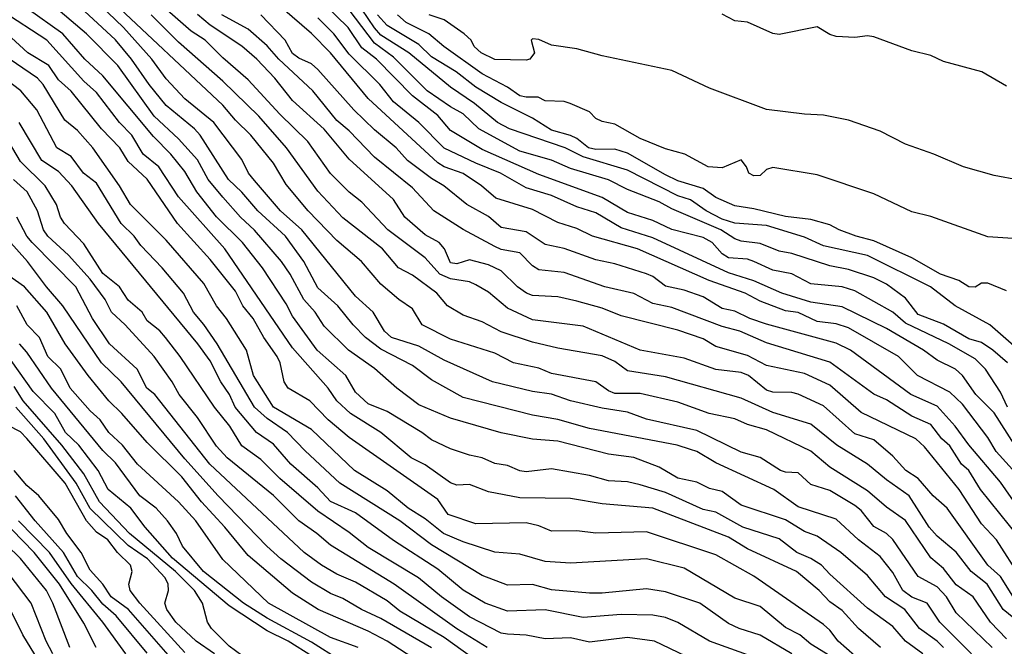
# Model space of a CAD drawing. Header units: metres. Extents: x -51132 to -49532, y -231222 to -229437.
# Tile 660 of 691: x -50161 to -50083, y -229627 to -229577. Entities that reach past the tile are written whole.
import ezdxf

# ---------------------------------------------------------------- set-up
doc = ezdxf.new("R2010")
doc.units = ezdxf.units.M
for name, color, linetype in [('CONTOUR_HALF', 8, 'Continuous'), ('CONTOUR_INDEX', 1, 'Continuous'), ('CONTOUR_INTER', 3, 'Continuous')]:
    doc.layers.add(name, color=color, linetype=linetype)

msp = doc.modelspace()

# ---------------------------------------------------------------- linework, layer by layer
at = {"layer": 'CONTOUR_HALF'}
for points, elevation in [([(-50082.08, -229622.714), (-50083.08, -229621.159), (-50084.08, -229620.242), (-50087.283, -229615.759), (-50088.386, -229614.759), (-50089.58, -229613.393), (-50090.546, -229612.759), (-50091.58, -229611.631), (-50093.08, -229610.357), (-50094.58, -229609.873), (-50097.08, -229607.668), (-50099.08, -229606.733), (-50099.58, -229606.609), (-50101.08, -229606.57), (-50101.58, -229606.41), (-50102.998, -229605.259), (-50103.58, -229605.031), (-50105.58, -229604.79), (-50108.08, -229603.892), (-50111.58, -229603.253), (-50116.08, -229601.369), (-50120.08, -229600.87), (-50122.08, -229599.931), (-50123.58, -229598.676), (-50124.58, -229598.095), (-50125.08, -229597.858), (-50126.58, -229597.617), (-50127.419, -229597.259), (-50128.58, -229595.964), (-50131.525, -229593.759), (-50133.58, -229591.561), (-50134.58, -229590.769), (-50136.08, -229589.291), (-50137.873, -229586.759), (-50140.08, -229584.618), (-50142.58, -229581.891), (-50144.58, -229580.168), (-50145.976, -229578.759), (-50147.08, -229578.047), (-50151.08, -229574.55)], 67.5), ([(-50082.504, -229607.759), (-50083.08, -229606.577), (-50084.257, -229604.759), (-50085.08, -229603.951), (-50087.166, -229602.759), (-50090.58, -229601.129), (-50091.58, -229600.264), (-50094.58, -229598.569), (-50095.58, -229598.252), (-50098.08, -229598.021), (-50099.58, -229597.22), (-50101.08, -229596.941), (-50102.58, -229596.239), (-50103.08, -229596.08), (-50104.58, -229595.96), (-50105.08, -229595.652), (-50105.88, -229594.759), (-50106.58, -229594.364), (-50109.08, -229593.717), (-50110.58, -229593.022), (-50112.58, -229592.383), (-50114.58, -229591.181), (-50119.58, -229589.389), (-50124.08, -229587.398), (-50126.58, -229585.891), (-50127.58, -229584.706), (-50129.58, -229583.154), (-50132.428, -229580.259), (-50133.58, -229579.358), (-50134.66, -229577.759), (-50137.58, -229574.914)], 70.5), ([(-50085.353, -229627.259), (-50087.879, -229624.759), (-50088.876, -229623.259), (-50090.08, -229622.771), (-50090.806, -229622.259), (-50091.58, -229620.822), (-50092.58, -229619.574), (-50094.288, -229618.259), (-50096.08, -229616.608), (-50099.08, -229615.636), (-50100.996, -229614.259), (-50105.58, -229612.168), (-50107.08, -229611.274), (-50107.58, -229611.105), (-50108.652, -229610.759), (-50115.58, -229609.438), (-50118.08, -229608.745), (-50120.08, -229608.388), (-50125.58, -229607.009), (-50128.08, -229605.612), (-50129.58, -229604.469), (-50132.08, -229603.187), (-50133.304, -229602.259), (-50134.281, -229601.259), (-50135.476, -229599.759), (-50137.08, -229598.341), (-50138.173, -229596.259), (-50139.639, -229594.259), (-50141.805, -229592.259), (-50143.08, -229590.761), (-50144.141, -229589.759), (-50146.367, -229586.259), (-50146.826, -229585.759), (-50149.08, -229583.935), (-50150.423, -229582.259), (-50151.806, -229580.259), (-50153.08, -229578.745), (-50156.58, -229575.465)], 65.5), ([(-50082.58, -229626.067), (-50083.865, -229624.759), (-50085.236, -229622.759), (-50086.58, -229621.799), (-50087.58, -229620.513), (-50088.58, -229619.668), (-50090.58, -229616.713), (-50092.08, -229615.655), (-50093.58, -229614.365), (-50096.58, -229612.504), (-50098.08, -229611.241), (-50101.58, -229609.562), (-50103.08, -229609.137), (-50104.08, -229608.698), (-50106.119, -229608.259), (-50108.58, -229607.371), (-50111.58, -229606.678), (-50113.58, -229606.676), (-50114.08, -229606.481), (-50115.08, -229605.751), (-50118.58, -229605.096), (-50119.58, -229604.695), (-50121.58, -229604.268), (-50123.08, -229603.497), (-50126.58, -229602.399), (-50128.809, -229601.259), (-50129.58, -229600.002), (-50130.665, -229599.259), (-50132.08, -229598.045), (-50133.604, -229596.259), (-50135.58, -229594.603), (-50137.833, -229592.259), (-50139.58, -229590.172), (-50140.58, -229588.48), (-50142.367, -229586.259), (-50143.58, -229585.092), (-50144.58, -229583.89), (-50153.58, -229575.441)], 66.5), ([(-50081.58, -229603.295), (-50083.913, -229601.259), (-50086.658, -229599.759), (-50088.61, -229598.259), (-50093.58, -229595.79), (-50097.08, -229595.001), (-50098.58, -229594.327), (-50101.58, -229593.402), (-50104.08, -229593.21), (-50105.08, -229592.895), (-50106.351, -229592.259), (-50107.58, -229591.383), (-50108.58, -229591.075), (-50112.58, -229589.036), (-50116.08, -229587.984), (-50117.505, -229587.259), (-50121.91, -229585.759), (-50122.853, -229585.259), (-50124.676, -229583.759), (-50126.58, -229582.471), (-50129.864, -229579.759), (-50132.08, -229578.353), (-50132.58, -229577.796), (-50134.08, -229575.552)], 71.5), ([(-50089.208, -229627.259), (-50090.577, -229626.259), (-50091.58, -229625.1), (-50093.58, -229623.649), (-50096.58, -229620.976), (-50097.229, -229620.259), (-50098.08, -229619.721), (-50099.175, -229619.259), (-50100.58, -229618.177), (-50103.462, -229617.259), (-50105.58, -229616.066), (-50106.58, -229615.842), (-50109.58, -229614.518), (-50111.58, -229613.893), (-50112.58, -229613.678), (-50114.08, -229613.584), (-50115.58, -229613.161), (-50118.58, -229612.644), (-50120.58, -229612.872), (-50121.08, -229612.807), (-50122.08, -229612.379), (-50123.08, -229612.207), (-50124.08, -229611.771), (-50125.08, -229611.559), (-50126.58, -229611.064), (-50128.08, -229610.342), (-50128.837, -229609.759), (-50131.58, -229608.12), (-50133.08, -229607.493), (-50134.08, -229606.591), (-50134.853, -229605.259), (-50137.126, -229603.259), (-50139.08, -229600.583), (-50139.58, -229599.601), (-50141.439, -229596.759), (-50143.043, -229594.759), (-50145.08, -229592.71), (-50146.643, -229590.759), (-50147.58, -229589.146), (-50148.695, -229587.759), (-50150.08, -229586.38), (-50154.08, -229581.574), (-50155.494, -229580.259), (-50157.245, -229578.259), (-50160.077, -229576.259)], 64.5), ([(-50081.58, -229618.071), (-50084.652, -229614.259), (-50085.58, -229612.766), (-50086.151, -229612.259), (-50087.08, -229610.829), (-50087.698, -229610.259), (-50088.58, -229609.122), (-50090.08, -229608.484), (-50092.08, -229607.175), (-50093.08, -229606.724), (-50096.58, -229604.211), (-50101.58, -229602.67), (-50103.694, -229601.759), (-50105.08, -229601.379), (-50109.08, -229599.894), (-50110.58, -229599.571), (-50112.08, -229598.771), (-50114.38, -229598.259), (-50117.58, -229597.134), (-50119.58, -229596.899), (-50120.08, -229596.585), (-50121.08, -229595.561), (-50122.58, -229595.293), (-50123.08, -229595.068), (-50125.58, -229593.731), (-50127.884, -229592.259), (-50129.58, -229590.423), (-50132.58, -229588.006), (-50134.58, -229585.916), (-50135.58, -229585.113), (-50137.458, -229582.759), (-50140.152, -229580.259), (-50141.08, -229579.201), (-50142.58, -229577.891), (-50144.676, -229576.759)], 68.5), ([(-50080.58, -229614.388), (-50083.404, -229611.259), (-50084.08, -229610.149), (-50086.08, -229607.526), (-50087.08, -229606.576), (-50089.625, -229605.259), (-50091.13, -229603.759), (-50095.08, -229601.483), (-50096.08, -229601.178), (-50097.58, -229601.005), (-50099.08, -229600.289), (-50100.08, -229600.148), (-50102.08, -229599.375), (-50103.273, -229598.759), (-50106.124, -229597.759), (-50111.793, -229595.259), (-50115.352, -229594.259), (-50116.58, -229593.637), (-50118.08, -229593.164), (-50120.08, -229592.153), (-50122.977, -229591.259), (-50124.121, -229590.259), (-50125.58, -229589.3), (-50127.08, -229588.775), (-50127.58, -229588.465), (-50133.08, -229583.381), (-50136.08, -229579.756), (-50137.58, -229578.239), (-50139.877, -229576.259)], 69.5), ([(-50082.08, -229594.443), (-50084.08, -229594.291), (-50088.58, -229592.702), (-50090.08, -229592.322), (-50093.08, -229590.891), (-50097.58, -229589.4), (-50101.08, -229588.835), (-50101.58, -229588.968), (-50102.08, -229589.463), (-50102.58, -229589.49), (-50102.977, -229589.259), (-50103.15, -229588.759), (-50103.58, -229588.216), (-50105.08, -229588.846), (-50106.181, -229588.759), (-50108.039, -229587.759), (-50109.58, -229587.36), (-50111.58, -229586.522), (-50113.58, -229585.385), (-50114.58, -229585.193), (-50115.08, -229584.962), (-50115.58, -229584.419), (-50117.114, -229583.759), (-50117.58, -229583.604), (-50119.08, -229583.562), (-50119.637, -229583.259), (-50120.58, -229583.274), (-50121.08, -229583.154), (-50122.08, -229582.469), (-50124.08, -229581.412), (-50127.112, -229579.259), (-50128.278, -229578.259), (-50130.08, -229577.353), (-50130.775, -229576.759)], 72.5), ([(-50082.58, -229582.382), (-50084.556, -229581.259), (-50087.58, -229580.45), (-50088.58, -229579.974), (-50090.08, -229579.599), (-50093.08, -229578.498), (-50093.58, -229578.408), (-50094.58, -229578.553), (-50096.08, -229578.463), (-50096.58, -229578.323), (-50097.58, -229577.694), (-50100.58, -229578.304), (-50101.08, -229578.225), (-50103.08, -229577.344), (-50104.08, -229577.243), (-50105.08, -229576.692)], 73.5), ([(-50094.58, -229627.407), (-50095.922, -229626.259), (-50096.58, -229625.384), (-50097.08, -229624.938), (-50102.58, -229621.134), (-50105.58, -229619.431), (-50111.08, -229617.605), (-50115.08, -229617.711), (-50116.58, -229617.546), (-50118.58, -229617.56), (-50119.58, -229617.131), (-50120.58, -229616.918), (-50124.58, -229616.995), (-50126.764, -229616.259), (-50127.58, -229615.074), (-50134.58, -229610.166), (-50136.251, -229608.759), (-50137.706, -229607.259), (-50139.411, -229606.259), (-50139.73, -229605.759), (-50140.04, -229604.259), (-50140.294, -229603.759), (-50141.343, -229602.259), (-50142.177, -229600.759), (-50143.009, -229599.759), (-50143.58, -229598.607), (-50145.58, -229596.106), (-50148.183, -229593.259), (-50150.58, -229589.754), (-50152.08, -229588.346), (-50152.733, -229587.259), (-50154.18, -229585.759), (-50156.58, -229582.78), (-50157.58, -229581.903), (-50158.342, -229580.759), (-50160.021, -229579.759), (-50161.634, -229578.259)], 63.5), ([(-50099.58, -229627.265), (-50102.08, -229625.797), (-50103.743, -229625.259), (-50104.58, -229624.858), (-50106.842, -229623.259), (-50109.58, -229622.356), (-50111.08, -229622.116), (-50114.58, -229622.47), (-50115.58, -229622.459), (-50118.58, -229622.21), (-50120.08, -229621.767), (-50122.08, -229621.843), (-50124.08, -229621.06), (-50128.08, -229618.633), (-50130.58, -229616.736), (-50135.332, -229613.759), (-50138.08, -229611.211), (-50139.464, -229609.759), (-50141.08, -229608.651), (-50142.092, -229607.759), (-50145.044, -229602.759), (-50146.08, -229601.23), (-50146.912, -229600.259), (-50147.707, -229598.759), (-50149.376, -229596.759), (-50151.08, -229594.993), (-50151.609, -229594.259), (-50152.638, -229593.259), (-50154.58, -229590.055), (-50155.618, -229589.259), (-50156.58, -229587.965), (-50157.711, -229587.259), (-50159.297, -229584.259), (-50160.559, -229582.759), (-50161.881, -229581.759)], 62.5), ([(-50106.08, -229628.334), (-50110.445, -229626.259), (-50112.58, -229625.968), (-50115.58, -229626.34), (-50117.08, -229625.985), (-50119.08, -229626.07), (-50120.58, -229625.783), (-50122.08, -229625.714), (-50122.58, -229625.624), (-50125.08, -229624.324), (-50127.286, -229622.759), (-50129.098, -229621.259), (-50133.08, -229618.845), (-50134.58, -229617.666), (-50137.08, -229615.985), (-50140.08, -229613.389), (-50141.58, -229611.906), (-50143.08, -229610.825), (-50144.022, -229609.259), (-50145.245, -229607.759), (-50147.957, -229603.759), (-50149.11, -229602.259), (-50149.58, -229601.726), (-50150.58, -229600.951), (-50150.977, -229600.259), (-50152.08, -229599.308), (-50152.769, -229598.259), (-50154.08, -229597.188), (-50155.58, -229594.848), (-50157.101, -229593.259), (-50157.418, -229592.759), (-50157.749, -229591.759), (-50158.644, -229590.259), (-50160.58, -229588.353), (-50162.08, -229585.854)], 61.5), ([(-50124.08, -229628.128), (-50127.08, -229625.958), (-50130.58, -229623.895), (-50131.58, -229623.07), (-50134.08, -229621.605), (-50135.58, -229620.973), (-50136.788, -229620.259), (-50138.161, -229619.259), (-50145.613, -229612.259), (-50149.963, -229606.759), (-50150.585, -229606.259), (-50151.371, -229604.759), (-50153.541, -229602.759), (-50154.883, -229600.759), (-50156.226, -229598.259), (-50159.671, -229594.759), (-50160.087, -229594.259), (-50160.879, -229592.759)], 60.5), ([(-50128.58, -229628.212), (-50131.58, -229626.259), (-50133.08, -229625.475), (-50137.054, -229623.759), (-50139.08, -229622.464), (-50142.58, -229619.486), (-50144.415, -229617.259), (-50146.281, -229615.259), (-50147.833, -229613.259), (-50150.58, -229610.57), (-50152.58, -229608.256), (-50153.612, -229607.259), (-50155.246, -229605.259), (-50157.05, -229602.759), (-50158.51, -229600.259), (-50160.284, -229598.259), (-50161.689, -229597.259)], 59.5), ([(-50135.338, -229627.759), (-50137.58, -229626.335), (-50141.08, -229624.446), (-50142.959, -229623.259), (-50146.105, -229620.759), (-50147.783, -229618.759), (-50148.261, -229617.759), (-50148.953, -229616.759), (-50149.866, -229615.759), (-50151.155, -229614.759), (-50153.08, -229612.174), (-50154.08, -229611.177), (-50158.139, -229606.259), (-50160.08, -229603.418), (-50160.678, -229602.759)], 58.5), ([(-50142.587, -229627.759), (-50144.08, -229626.643), (-50145.472, -229625.259), (-50145.803, -229624.759), (-50146.197, -229623.259), (-50146.817, -229622.259), (-50148.321, -229620.759), (-50151.967, -229617.759), (-50154.345, -229615.259), (-50155.58, -229613.04), (-50157.312, -229610.759), (-50160.391, -229607.259), (-50161.08, -229606.123)], 57.5), ([(-50147.58, -229627.157), (-50151.164, -229623.259), (-50151.926, -229622.259), (-50152.017, -229621.759), (-50151.756, -229620.759), (-50151.888, -229620.259), (-50152.917, -229619.259), (-50153.676, -229618.259), (-50154.58, -229617.636), (-50155.374, -229616.759), (-50157.061, -229613.759), (-50160.08, -229610.234), (-50160.58, -229609.707), (-50161.58, -229609.22)], 56.5), ([(-50150.58, -229627.209), (-50153.033, -229624.259), (-50154.08, -229623.324), (-50154.938, -229622.259), (-50156.08, -229621.141), (-50157.183, -229619.259), (-50159.431, -229616.759), (-50160.988, -229614.759)], 55.5), ([(-50154.6, -229626.759), (-50155.58, -229624.832), (-50157.51, -229621.759), (-50159.515, -229619.259), (-50163.08, -229615.628)], 54.5), ([(-50158.042, -229627.259), (-50158.566, -229626.259), (-50159.738, -229623.259), (-50161.58, -229620.854)], 53.5)]:
    msp.add_lwpolyline(points, dxfattribs=dict(at, elevation=elevation))
at = {"layer": 'CONTOUR_INDEX'}
for points, elevation in [([(-50087.58, -229626.757), (-50088.08, -229626.254), (-50089.472, -229625.259), (-50090.635, -229623.759), (-50092.152, -229622.759), (-50093.58, -229621.073), (-50095.699, -229619.259), (-50097.58, -229617.965), (-50098.58, -229617.581), (-50100.08, -229616.674), (-50103.58, -229615.514), (-50105.08, -229614.428), (-50106.08, -229614.2), (-50107.08, -229613.69), (-50108.58, -229613.377), (-50110.08, -229612.515), (-50112.08, -229611.753), (-50114.08, -229611.483), (-50118.08, -229610.443), (-50120.08, -229610.289), (-50122.58, -229609.78), (-50126.58, -229608.632), (-50129.08, -229607.578), (-50130.815, -229606.259), (-50132.58, -229604.698), (-50134.65, -229603.259), (-50136.58, -229601.374), (-50137.284, -229600.259), (-50138.18, -229599.259), (-50139.247, -229597.259), (-50139.941, -229596.259), (-50142.08, -229593.772), (-50143.177, -229592.759), (-50144.58, -229591.173), (-50145.734, -229589.759), (-50146.58, -229588.204), (-50148.08, -229586.556), (-50150.015, -229584.759), (-50152.901, -229580.759), (-50155.367, -229578.259), (-50160.058, -229574.259)], 65), ([(-50081.932, -229610.759), (-50083.58, -229608.204), (-50085.027, -229606.759), (-50086.08, -229605.261), (-50086.622, -229604.759), (-50088.08, -229604.044), (-50089.167, -229603.259), (-50092.08, -229601.56), (-50095.58, -229599.836), (-50098.08, -229599.46), (-50100.365, -229598.759), (-50102.58, -229597.792), (-50104.58, -229597.16), (-50110.58, -229594.392), (-50113.08, -229593.589), (-50115.08, -229592.417), (-50116.58, -229591.939), (-50118.58, -229591.042), (-50120.58, -229590.421), (-50122.629, -229589.259), (-50124.58, -229588.491), (-50127.08, -229587.3), (-50129.08, -229585.274), (-50131.08, -229583.631), (-50132.179, -229582.259), (-50134.58, -229579.857), (-50135.81, -229578.259), (-50137.08, -229576.989)], 70), ([(-50128.08, -229626.775), (-50132.08, -229624.476), (-50133.613, -229623.759), (-50135.08, -229622.896), (-50136.08, -229622.492), (-50137.58, -229621.598), (-50140.004, -229619.759), (-50141.103, -229618.759), (-50144.963, -229614.759), (-50147.58, -229611.836), (-50152.632, -229605.759), (-50154.185, -229604.259), (-50157.232, -229599.759), (-50158.535, -229598.259), (-50160.031, -229596.259), (-50161.58, -229594.548)], 60), ([(-50152.247, -229627.259), (-50154.084, -229624.759), (-50156.58, -229621.695), (-50158.285, -229619.259), (-50160.76, -229616.759)], 55)]:
    msp.add_lwpolyline(points, dxfattribs=dict(at, elevation=elevation))
at = {"layer": 'CONTOUR_INTER'}
for points, elevation in [([(-50083.717, -229626.759), (-50086.58, -229624.014), (-50087.344, -229622.759), (-50088.08, -229621.962), (-50089.58, -229621.143), (-50091.58, -229618.22), (-50092.08, -229617.748), (-50093.08, -229617.191), (-50094.08, -229615.924), (-50094.58, -229615.531), (-50096.58, -229614.354), (-50098.08, -229613.873), (-50099.08, -229612.949), (-50100.08, -229612.909), (-50100.468, -229612.759), (-50102.08, -229611.751), (-50103.58, -229611.321), (-50107.08, -229609.606), (-50111.08, -229608.7), (-50112.58, -229608.167), (-50114.58, -229607.853), (-50117.08, -229607.258), (-50118.58, -229606.728), (-50120.08, -229606.538), (-50123.26, -229605.759), (-50127.08, -229604.037), (-50129.08, -229602.95), (-50131.243, -229602.259), (-50131.808, -229601.759), (-50132.693, -229600.259), (-50134.08, -229599), (-50138.333, -229593.759), (-50140.032, -229592.259), (-50142.08, -229589.849), (-50142.557, -229589.259), (-50143.08, -229588.2), (-50145.29, -229585.259), (-50147.58, -229583.404), (-50149.08, -229581.806), (-50150.212, -229580.259), (-50152.456, -229577.759), (-50159.218, -229571.259)], 66), ([(-50092.554, -229626.759), (-50094.301, -229625.259), (-50095.58, -229623.836), (-50096.58, -229623.157), (-50097.422, -229622.259), (-50099.212, -229620.759), (-50103.08, -229618.961), (-50104.58, -229618.034), (-50110.58, -229615.746), (-50114.58, -229615.414), (-50117.08, -229614.993), (-50121.08, -229614.938), (-50123.58, -229614.467), (-50125.08, -229613.864), (-50126.08, -229613.925), (-50126.58, -229613.751), (-50128.58, -229612.335), (-50129.687, -229611.759), (-50132.084, -229609.759), (-50134.496, -229608.259), (-50135.559, -229607.259), (-50136.261, -229606.259), (-50139.08, -229603.079), (-50144.432, -229595.259), (-50148.08, -229591.133), (-50149.65, -229588.759), (-50150.899, -229587.759), (-50151.792, -229586.259), (-50152.761, -229585.259), (-50154.58, -229582.898), (-50155.58, -229582.008), (-50158.516, -229578.759), (-50162.08, -229576.447)], 64), ([(-50081.58, -229624.783), (-50082.852, -229623.759), (-50084.13, -229621.759), (-50085.396, -229620.759), (-50086.58, -229619.224), (-50088.08, -229617.964), (-50088.717, -229617.259), (-50090.28, -229614.759), (-50092.08, -229613.514), (-50093.579, -229612.259), (-50096.009, -229610.759), (-50098.08, -229609.12), (-50101.08, -229608.193), (-50103.58, -229607.046), (-50109.58, -229605.374), (-50112.58, -229604.9), (-50113.58, -229604.162), (-50114.58, -229603.71), (-50118.08, -229603.095), (-50120.08, -229602.621), (-50122.58, -229601.816), (-50124.08, -229601.027), (-50125.58, -229600.503), (-50126.813, -229599.759), (-50127.644, -229598.759), (-50129.58, -229597.322), (-50130.696, -229596.759), (-50131.944, -229595.259), (-50135.08, -229592.789), (-50137.08, -229590.701), (-50139.558, -229587.259), (-50141.726, -229584.759), (-50144.58, -229582.008), (-50148.08, -229578.92), (-50150.245, -229576.759)], 67), ([(-50081.469, -229621.259), (-50083.395, -229618.259), (-50084.58, -229616.985), (-50086.338, -229614.259), (-50089.08, -229610.908), (-50089.767, -229610.259), (-50094.08, -229608.199), (-50096.58, -229606.021), (-50098.58, -229605.105), (-50101.58, -229604.466), (-50103.08, -229603.677), (-50105.58, -229602.962), (-50106.58, -229602.357), (-50108.58, -229601.691), (-50113.08, -229600.555), (-50114.58, -229599.94), (-50116.58, -229599.378), (-50118.08, -229599.05), (-50120.08, -229598.931), (-50120.567, -229598.759), (-50121.286, -229598.259), (-50122.58, -229596.985), (-50123.58, -229596.503), (-50125.08, -229596.112), (-50126.08, -229596.425), (-50126.58, -229596.359), (-50127.051, -229595.259), (-50127.482, -229594.759), (-50128.58, -229594.139), (-50130.18, -229592.759), (-50131.08, -229591.361), (-50134.58, -229588.167), (-50136.58, -229585.804), (-50139.08, -229583.52), (-50140.484, -229581.759), (-50141.894, -229580.259), (-50143.08, -229579.231), (-50145.58, -229577.567), (-50146.58, -229576.719)], 68), ([(-50080.577, -229617.259), (-50083.08, -229613.705), (-50085.58, -229610.752), (-50086.643, -229609.259), (-50088.08, -229607.693), (-50090.153, -229606.759), (-50094.921, -229603.259), (-50096.08, -229602.717), (-50101.58, -229601.195), (-50102.902, -229600.759), (-50104.08, -229600.179), (-50105.08, -229599.967), (-50106.58, -229599.053), (-50108.08, -229598.509), (-50109.58, -229598.198), (-50110.58, -229597.444), (-50111.08, -229597.219), (-50113.58, -229596.443), (-50115.08, -229596.12), (-50117.58, -229595.219), (-50119.08, -229594.912), (-50120.58, -229593.908), (-50122.58, -229593.572), (-50123.58, -229592.697), (-50125.28, -229591.759), (-50127.114, -229590.259), (-50128.08, -229589.703), (-50129.973, -229588.259), (-50130.882, -229587.259), (-50132.58, -229585.84), (-50134.219, -229584.259), (-50137.08, -229581.079), (-50137.58, -229580.631), (-50138.58, -229580.174), (-50139.08, -229579.807), (-50139.662, -229578.759), (-50141.58, -229576.759)], 69), ([(-50082.508, -229604.259), (-50083.663, -229603.259), (-50084.58, -229602.663), (-50085.58, -229602.356), (-50087.58, -229601.197), (-50089.58, -229600.447), (-50090.58, -229599.151), (-50092.08, -229598.032), (-50093.08, -229597.533), (-50095.08, -229596.88), (-50096.58, -229596.586), (-50099.58, -229595.622), (-50100.58, -229595.436), (-50102.08, -229594.825), (-50103.58, -229594.648), (-50104.08, -229594.466), (-50105.197, -229593.759), (-50109.08, -229592.102), (-50110.08, -229591.54), (-50112.58, -229590.562), (-50114.08, -229589.796), (-50117.08, -229588.903), (-50118.58, -229588.235), (-50121.08, -229587.528), (-50124.335, -229585.759), (-50125.58, -229584.58), (-50126.58, -229584.037), (-50128.415, -229582.759), (-50131.08, -229580.109), (-50132.58, -229578.996), (-50134.58, -229576.369)], 71), ([(-50082.58, -229598.579), (-50084.08, -229597.968), (-50084.58, -229597.952), (-50085.08, -229598.289), (-50085.58, -229598.263), (-50086.356, -229597.759), (-50087.809, -229597.259), (-50090.08, -229595.966), (-50093.08, -229594.608), (-50094.492, -229594.259), (-50095.843, -229593.759), (-50096.58, -229593.35), (-50098.08, -229592.942), (-50100.08, -229592.685), (-50102.58, -229592.087), (-50104.08, -229591.865), (-50105.58, -229591.181), (-50106.58, -229590.494), (-50108.58, -229589.87), (-50109.58, -229589.415), (-50112.58, -229587.701), (-50113.58, -229587.364), (-50115.08, -229587.393), (-50115.659, -229587.259), (-50116.58, -229586.537), (-50117.08, -229586.288), (-50118.58, -229585.883), (-50120.08, -229584.913), (-50122.58, -229583.696), (-50124.58, -229582.479), (-50126.124, -229581.259), (-50128.08, -229580.08), (-50129.08, -229579.107), (-50131.58, -229577.611), (-50132.362, -229576.759)], 72), ([(-50081.58, -229589.829), (-50083.58, -229589.466), (-50086, -229588.759), (-50088.339, -229587.759), (-50090.58, -229586.971), (-50092.58, -229585.943), (-50095.08, -229585.079), (-50097.08, -229584.676), (-50098.58, -229584.616), (-50101.58, -229584.238), (-50106.08, -229582.54), (-50109.08, -229581.157), (-50114.58, -229579.991), (-50116.58, -229579.448), (-50118.58, -229579.162), (-50119.58, -229578.698), (-50120.08, -229578.667), (-50120.184, -229578.759), (-50119.922, -229579.759), (-50120.305, -229580.259), (-50120.58, -229580.346), (-50123.08, -229580.283), (-50124.16, -229579.759), (-50124.701, -229579.259), (-50124.941, -229578.759), (-50125.495, -229578.259), (-50127.08, -229577.163), (-50128.268, -229576.759)], 73), ([(-50096.58, -229627.42), (-50098.08, -229626.497), (-50098.948, -229625.759), (-50100.08, -229625.177), (-50102.08, -229623.517), (-50104.08, -229622.866), (-50108.08, -229620.489), (-50111.08, -229619.748), (-50117.08, -229620.086), (-50119.08, -229619.967), (-50121.08, -229619.388), (-50123.08, -229619.218), (-50125.58, -229618.419), (-50127.118, -229617.759), (-50128.58, -229616.601), (-50129.927, -229615.759), (-50131.58, -229614.386), (-50134.163, -229612.759), (-50137.58, -229609.532), (-50140.58, -229607.757), (-50142.167, -229605.259), (-50142.71, -229603.259), (-50144.288, -229600.759), (-50145.084, -229599.759), (-50146.08, -229597.986), (-50149.08, -229594.569), (-50151.895, -229591.759), (-50152.769, -229590.259), (-50154.878, -229587.259), (-50156.08, -229585.911), (-50157.08, -229585.069), (-50158.797, -229582.259), (-50159.256, -229581.759), (-50162.08, -229579.849)], 63), ([(-50103.08, -229627.349), (-50106.08, -229626.263), (-50108.58, -229624.783), (-50109.58, -229624.394), (-50110.58, -229624.197), (-50113.08, -229624.146), (-50116.08, -229624.375), (-50119.08, -229623.793), (-50122.08, -229623.899), (-50123.834, -229623.259), (-50125.58, -229622.233), (-50127.58, -229620.574), (-50131.08, -229618.315), (-50134.08, -229616.125), (-50136.08, -229615.22), (-50137.08, -229614.129), (-50139.206, -229612.259), (-50140.58, -229610.694), (-50141.924, -229609.759), (-50143.616, -229607.759), (-50144.046, -229606.759), (-50144.737, -229605.759), (-50145.58, -229604.103), (-50146.552, -229602.759), (-50154.422, -229593.259), (-50156.535, -229590.259), (-50157.58, -229589.132), (-50158.916, -229588.259), (-50160.704, -229585.259)], 62), ([(-50123.688, -229626.759), (-50126.08, -229625.285), (-50131.042, -229621.759), (-50136.08, -229618.671), (-50137.138, -229617.759), (-50138.575, -229616.759), (-50140.58, -229614.755), (-50144.241, -229611.759), (-50145.08, -229610.858), (-50146.58, -229608.572), (-50148.049, -229606.759), (-50148.583, -229605.759), (-50150.028, -229603.759), (-50152.322, -229601.259), (-50153.395, -229600.259), (-50153.903, -229599.259), (-50155.08, -229597.655), (-50156.793, -229595.759), (-50158.433, -229594.259), (-50158.774, -229593.759), (-50159.235, -229592.259), (-50160.069, -229590.759), (-50161.153, -229589.759)], 61), ([(-50133.885, -229626.759), (-50136.08, -229625.976), (-50140.962, -229623.259), (-50144.58, -229619.813), (-50146.716, -229616.759), (-50148.08, -229615.234), (-50151.339, -229612.259), (-50152.517, -229610.759), (-50153.61, -229609.759), (-50154.285, -229608.759), (-50155.08, -229608.043), (-50156.671, -229606.259), (-50157.411, -229604.759), (-50158.422, -229603.759), (-50159.095, -229602.259), (-50160.067, -229601.259), (-50160.893, -229599.759)], 59), ([(-50135.58, -229628.673), (-50139.423, -229626.259), (-50141.08, -229625.442), (-50144.08, -229623.466), (-50148.58, -229619.699), (-50150.732, -229617.259), (-50151.873, -229615.759), (-50153.658, -229614.259), (-50154.453, -229612.759), (-50155.99, -229610.759), (-50157.03, -229609.759), (-50157.877, -229608.259), (-50159.58, -229606.524), (-50161.898, -229603.259)], 58), ([(-50145.243, -229627.259), (-50146.692, -229626.259), (-50148.305, -229624.759), (-50149.012, -229623.759), (-50149.174, -229623.259), (-50148.896, -229622.259), (-50148.908, -229621.759), (-50149.135, -229621.259), (-50150.558, -229619.759), (-50152.08, -229618.708), (-50155.08, -229615.769), (-50156.197, -229613.759), (-50158.756, -229610.259), (-50160.96, -229607.759)], 57), ([(-50148.534, -229627.759), (-50152.059, -229623.759), (-50153.427, -229622.759), (-50154.085, -229621.759), (-50155.08, -229620.648), (-50155.802, -229619.259), (-50156.931, -229617.759), (-50157.58, -229616.653), (-50159.147, -229614.759), (-50160.08, -229613.966), (-50161.08, -229612.783)], 56), ([(-50156.693, -229626.759), (-50158.029, -229623.259), (-50158.534, -229622.259), (-50160.58, -229619.712), (-50166.08, -229614.393)], 54), ([(-50158.886, -229628.259), (-50160.406, -229625.759), (-50161.647, -229623.259)], 53)]:
    msp.add_lwpolyline(points, dxfattribs=dict(at, elevation=elevation))

doc.saveas('drawing.dxf')
